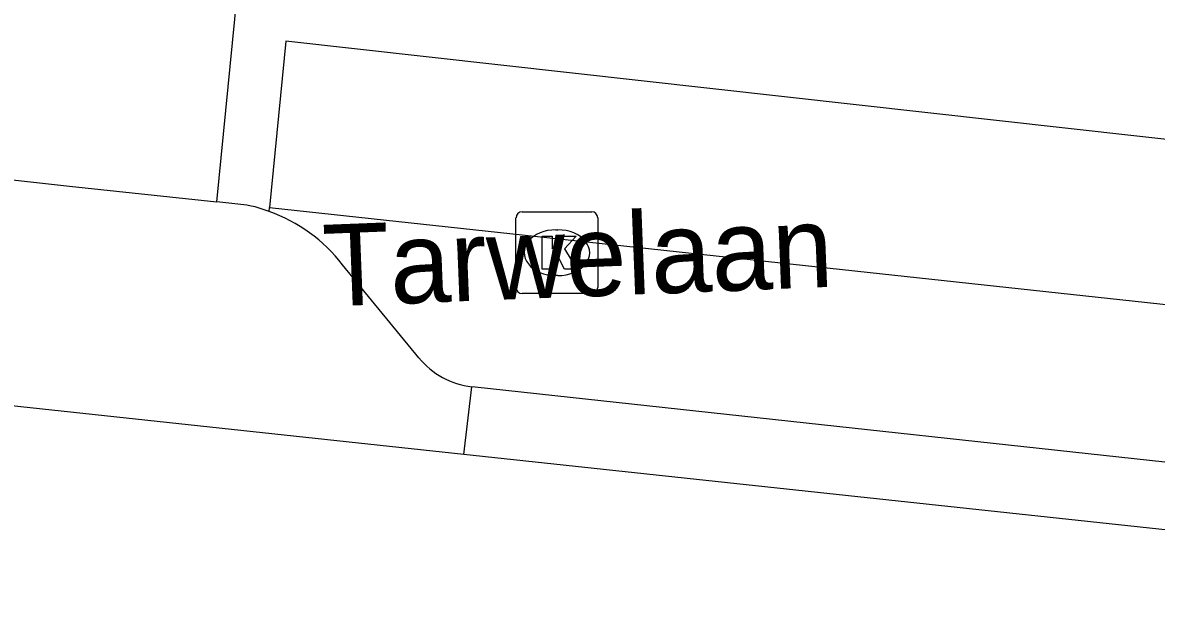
# Model space of a CAD drawing. Extents: x 162026 to 163499, y 387297 to 388169.
# Drawn here: x 162393.14 to 162407.02, y 387525.81 to 387532.81 of the extents above; entities that cross this region are included whole.
import ezdxf

# ---------------------------------------------------------------- set-up
doc = ezdxf.new("R2010")
doc.units = 0
for name, color, linetype in [('IMGEO_Kolk', 7, 'Continuous'), ('IMGEO_Openbare_ruimte_label', 7, 'Continuous'), ('IMGEO_Rijbaan_lokaal_gesloten', 7, 'Continuous'), ('IMGEO_Rijbaan_lokaal_open', 7, 'Continuous'), ('IMGEO_Voetpad_open', 7, 'Continuous')]:
    doc.layers.add(name, color=color, linetype=linetype)

msp = doc.modelspace()

# ---------------------------------------------------------------- linework, layer by layer
at = {"layer": 'IMGEO_Kolk'}
for p, q in [((162399.253, 387530.494), (162400.105, 387530.494)), ((162399.178, 387529.568), (162399.178, 387530.42)), ((162400.179, 387530.42), (162400.179, 387529.568)), ((162399.666, 387530.274), (162399.691, 387530.274)), ((162399.689, 387529.714), (162399.664, 387529.714)), ((162400.105, 387529.494), (162399.253, 387529.494))]:
    msp.add_line(p, q, dxfattribs=at)
for points in [[(162399.253, 387530.494), (162400.105, 387530.494)], [(162399.178, 387529.568), (162399.178, 387530.42)], [(162400.179, 387530.42), (162400.179, 387529.568)], [(162399.499, 387530.194), (162399.622, 387530.194), (162399.622, 387530.043), (162399.752, 387530.194), (162399.916, 387530.194), (162399.77, 387530.043), (162399.923, 387529.794), (162399.771, 387529.794), (162399.686, 387529.958), (162399.622, 387529.891), (162399.622, 387529.794), (162399.499, 387529.794), (162399.499, 387530.194)], [(162400.105, 387529.494), (162399.253, 387529.494)]]:
    msp.add_lwpolyline(points, dxfattribs=at)
for centre, start, end in [((162399.255, 387530.418), 91.552, 178.448), ((162399.255, 387530.418), 91.552, 178.448), ((162400.103, 387530.418), 1.552, 88.448), ((162400.103, 387530.418), 1.552, 88.448), ((162399.255, 387529.57), 181.552, 268.448), ((162399.255, 387529.57), 181.552, 268.448), ((162400.103, 387529.57), 271.552, 358.448), ((162400.103, 387529.57), 271.552, 358.448)]:
    msp.add_arc(centre, 0.0765, start, end, dxfattribs=at)
for centre, major_axis, ratio, start_param, end_param in [((162399.665, 387529.994), (-0.387, 0.002), 0.722429, 4.712389, 7.853982), ((162399.69, 387529.994), (-0.39, 0.002), 0.717154, 1.570796, 4.712389)]:
    msp.add_ellipse(centre, major_axis=major_axis, ratio=ratio, start_param=start_param, end_param=end_param, dxfattribs=at)
at = {"layer": 'IMGEO_Rijbaan_lokaal_gesloten'}
for points in [[(162395.516, 387530.616), (162396.203, 387537.574)], [(162419.072, 387530.115), (162413.757, 387530.641), (162396.363, 387532.584), (162396.163, 387530.547)], [(162386.269, 387531.636), (162393.715, 387530.809), (162395.516, 387530.616)], [(162396.163, 387530.547), (162417.652, 387528.223)]]:
    msp.add_lwpolyline(points, dxfattribs=at)
at = {"layer": 'IMGEO_Rijbaan_lokaal_open'}
for points in [[(162396.158, 387530.499), (162396.072, 387530.528), (162395.985, 387530.553), (162395.935, 387530.565), (162395.884, 387530.577), (162395.516, 387530.616)], [(162396.158, 387530.499), (162396.163, 387530.547)]]:
    msp.add_lwpolyline(points, dxfattribs=at)
at = {"layer": 'IMGEO_Voetpad_open'}
for points in [[(162397.989, 387528.708), (162397.055, 387529.847)], [(162398.539, 387527.525), (162385.72, 387528.904)], [(162398.539, 387527.525), (162398.637, 387528.352)], [(162414.118, 387526.654), (162411.621, 387526.945), (162409.631, 387527.158), (162398.68, 387528.348), (162398.637, 387528.352)], [(162414.451, 387525.813), (162398.539, 387527.525)]]:
    msp.add_lwpolyline(points, dxfattribs=at)
for centre, radius, start, end in [((162395.489, 387528.636), 1.979, 37.7178, 70.2578), ((162398.748, 387529.322), 0.976, 218.9671, 263.4657)]:
    msp.add_arc(centre, radius, start, end, dxfattribs=at)

# ---------------------------------------------------------------- texts
at = {"layer": 'IMGEO_Openbare_ruimte_label'}
msp.add_text('Tarwelaan', height=1, rotation=2.2356, dxfattribs=at).set_placement((162396.834, 387529.334))

doc.saveas('drawing.dxf')
